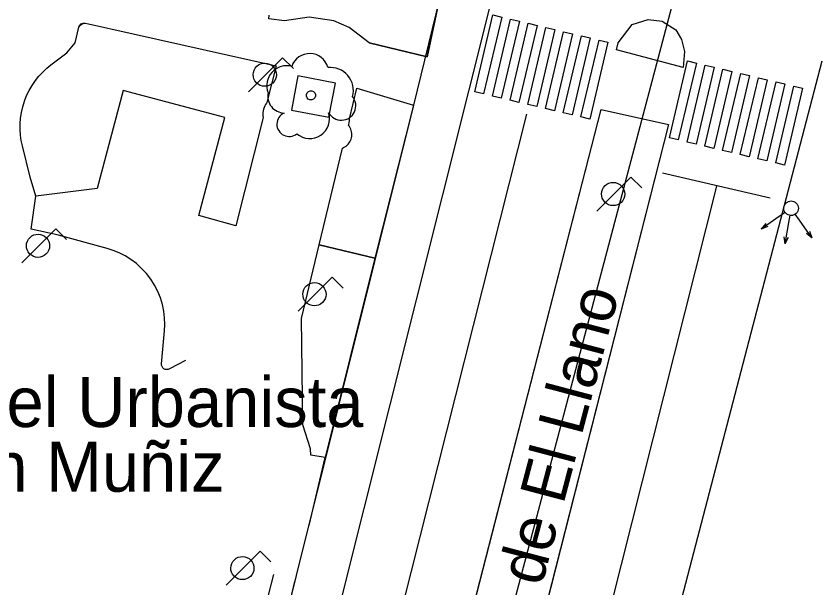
# Model space of a CAD drawing. Extents: x 282771 to 285132, y 4823109 to 4825496.
# Drawn here: x 284943.49 to 284987.73, y 4823327.7 to 4823359.15 of the extents above; entities that cross this region are included whole.
import ezdxf

# ---------------------------------------------------------------- set-up
doc = ezdxf.new("R2010")
doc.units = 0
for name, color, linetype in [('ACERA-BORDILLO', 7, 'Continuous'), ('ACERA-INTERIOR', 7, 'Continuous'), ('ARBOL', 7, 'Continuous'), ('BORDILLO', 7, 'Continuous'), ('CALLE-EJE', 7, 'Continuous'), ('CALLE-TEXTO', 7, 'Continuous'), ('FAROLA', 7, 'Continuous'), ('PARQUE-JARDIN-AREA', 7, 'Continuous'), ('PARQUE-JARDIN-TEXTO', 7, 'Continuous'), ('PASO-PEATONES', 7, 'Continuous'), ('SEMAFORO', 7, 'Continuous'), ('SENAL-VIARIA', 7, 'Continuous'), ('ZONA-VERDE', 7, 'Continuous')]:
    doc.layers.add(name, color=color, linetype=linetype)

msp = doc.modelspace()

# ---------------------------------------------------------------- linework, layer by layer
at = {"layer": 'ACERA-BORDILLO'}
for points in [[(284969.812, 4823360.811), (284955.393, 4823303.262)], [(284987.792, 4823356.671), (284972.681, 4823298.797), (284972.559, 4823296.899), (284972.793, 4823295.9), (284973.238, 4823294.95), (284973.871, 4823294.114), (284974.646, 4823293.441), (284976.382, 4823292.665), (284982.142, 4823291.321)]]:
    msp.add_lwpolyline(points, dxfattribs=at)
at = {"layer": 'ACERA-INTERIOR'}
for p, q in [((284959.602, 4823331.131), (284960.482, 4823334.871)), ((284957.642, 4823328.431), (284957.032, 4823326.101)), ((284958.262, 4823325.811), (284958.822, 4823328.051))]:
    msp.add_line(p, q, dxfattribs=at)
for points in [[(284962.892, 4823357.671), (284966.092, 4823356.911), (284966.772, 4823360.121), (284964.112, 4823362.951), (284962.772, 4823361.593), (284962.399, 4823361.258), (284961.981, 4823360.962), (284961.523, 4823360.714), (284961.035, 4823360.523), (284960.528, 4823360.392), (284960.012, 4823360.325), (284959.5, 4823360.319), (284959.001, 4823360.373), (284957.582, 4823360.611)], [(284952.802, 4823340.211), (284951.926, 4823339.739), (284951.852, 4823339.711), (284951.771, 4823339.704), (284951.69, 4823339.718), (284951.619, 4823339.753), (284951.559, 4823339.805), (284951.514, 4823339.873), (284951.489, 4823339.951), (284951.485, 4823340.03), (284951.646, 4823341.842), (284951.663, 4823342.191), (284951.651, 4823342.549), (284951.607, 4823342.914), (284951.531, 4823343.28), (284951.421, 4823343.645), (284951.278, 4823344.002), (284951.101, 4823344.348), (284950.893, 4823344.677), (284950.657, 4823344.987), (284950.394, 4823345.273), (284950.109, 4823345.531), (284949.806, 4823345.761), (284949.489, 4823345.96), (284949.162, 4823346.128), (284948.83, 4823346.264), (284948.497, 4823346.37), (284945.752, 4823347.121), (284944.312, 4823347.431), (284944.582, 4823349.251), (284944.262, 4823350.291), (284943.836, 4823352.004), (284943.774, 4823352.296), (284943.732, 4823352.597), (284943.711, 4823352.906), (284943.712, 4823353.219), (284943.737, 4823353.535), (284943.785, 4823353.85), (284943.857, 4823354.163), (284943.953, 4823354.471), (284944.071, 4823354.771), (284944.211, 4823355.06), (284944.371, 4823355.336), (284944.55, 4823355.598), (284944.745, 4823355.843), (284944.955, 4823356.07), (284945.176, 4823356.278), (284945.408, 4823356.467), (284946.282, 4823357.131), (284946.732, 4823357.681), (284946.941, 4823358.536), (284946.987, 4823358.637), (284947.074, 4823358.719), (284947.187, 4823358.761), (284947.298, 4823358.757), (284957.782, 4823356.401)], [(284958.982, 4823355.861), (284958.622, 4823353.981), (284960.682, 4823353.581), (284961.042, 4823355.461), (284958.982, 4823355.861)], [(284962.222, 4823355.191), (284965.332, 4823354.251), (284963.212, 4823345.841)]]:
    msp.add_lwpolyline(points, dxfattribs=at)
at = {"layer": 'ARBOL'}
for centre, major_axis, start_param, end_param in [((284959.629, 4823356.048), (0.592, 0.853), 5.592533, 8.136212), ((284958.369, 4823355.318), (0.626, 0.901), 0.352872, 2.536702), ((284960.759, 4823355.048), (0.726, 1.045), 5.058296, 6.991536), ((284958.259, 4823354.748), (-0.534, -0.768), 5.120538, 6.857724), ((284961.369, 4823354.218), (-0.455, -0.654), 5.825014, 9.141638), ((284958.499, 4823353.198), (-0.383, -0.552), 4.163011, 7.579245), ((284959.639, 4823353.498), (-0.619, -0.892), 6.173941, 8.774018)]:
    msp.add_ellipse(centre, major_axis=major_axis, ratio=0.999979, start_param=start_param, end_param=end_param, dxfattribs=at)
msp.add_ellipse((284959.699, 4823354.788), major_axis=(0.145, 0.209), ratio=0.999979, dxfattribs=at)
at = {"layer": 'BORDILLO'}
for points in [[(284976.592, 4823357.671), (284977.352, 4823358.681), (284978.242, 4823358.951), (284979.002, 4823358.861), (284979.762, 4823358.391), (284980.072, 4823357.851), (284980.242, 4823357.201), (284980.152, 4823356.321), (284976.495, 4823357.291), (284976.592, 4823357.671)], [(284979.352, 4823353.181), (284967.227, 4823305.549), (284963.473, 4823306.59), (284975.652, 4823354.011), (284979.352, 4823353.181)]]:
    msp.add_lwpolyline(points, dxfattribs=at)
at = {"layer": 'CALLE-EJE'}
msp.add_lwpolyline([(284961.257, 4823290.549), (284980.922, 4823364.941)], dxfattribs=at)
at = {"layer": 'FAROLA'}
for p, q in [((284958.142, 4823356.851), (284957.202, 4823355.921)), ((284958.732, 4823356.261), (284958.142, 4823356.851)), ((284957.202, 4823355.921), (284956.272, 4823354.981)), ((284977.292, 4823350.291), (284976.352, 4823349.361)), ((284977.882, 4823349.701), (284977.292, 4823350.291)), ((284976.352, 4823349.361), (284975.422, 4823348.421)), ((284945.676, 4823347.444), (284944.736, 4823346.514)), ((284946.266, 4823346.854), (284945.676, 4823347.444)), ((284944.736, 4823346.514), (284943.806, 4823345.574)), ((284960.872, 4823344.781), (284959.932, 4823343.851)), ((284961.462, 4823344.191), (284960.872, 4823344.781)), ((284959.932, 4823343.851), (284959.002, 4823342.911)), ((284956.912, 4823329.721), (284955.972, 4823328.791)), ((284957.502, 4823329.131), (284956.912, 4823329.721)), ((284955.972, 4823328.791), (284955.042, 4823327.851))]:
    msp.add_line(p, q, dxfattribs=at)
for centre, major_axis in [((284957.162, 4823355.921), (0.364, 0.524)), ((284976.312, 4823349.361), (0.364, 0.524)), ((284944.696, 4823346.514), (0.364, 0.523)), ((284959.892, 4823343.851), (0.364, 0.523)), ((284955.932, 4823328.791), (0.364, 0.523))]:
    msp.add_ellipse(centre, major_axis=major_axis, ratio=0.999979, dxfattribs=at)
at = {"layer": 'PARQUE-JARDIN-AREA'}
msp.add_lwpolyline([(284920.672, 4823316.64), (284931.692, 4823360.451), (284947.202, 4823370.001), (284951.385, 4823373.024), (284953.275, 4823373.588), (284954.574, 4823373.66), (284956.378, 4823373.335), (284959.397, 4823369.34), (284961.954, 4823365.115), (284964.112, 4823362.951), (284966.772, 4823360.121), (284965.332, 4823354.251), (284954.592, 4823311.191), (284951.482, 4823309.511), (284946.692, 4823307.101), (284943.952, 4823306.2), (284930.062, 4823310.57), (284921.892, 4823312.93)], close=True, dxfattribs=at)
at = {"layer": 'PASO-PEATONES'}
for points in [[(284968.702, 4823354.977), (284969.698, 4823359.208), (284970.184, 4823359.093), (284969.189, 4823354.862)], [(284969.675, 4823354.747), (284970.671, 4823358.978), (284971.157, 4823358.863), (284970.162, 4823354.632)], [(284970.648, 4823354.517), (284971.644, 4823358.748), (284972.131, 4823358.633), (284971.135, 4823354.402)], [(284971.622, 4823354.287), (284972.617, 4823358.518), (284973.104, 4823358.403), (284972.108, 4823354.172)], [(284972.595, 4823354.057), (284973.59, 4823358.288), (284974.077, 4823358.173), (284973.081, 4823353.942)], [(284973.568, 4823353.827), (284974.564, 4823358.058), (284975.05, 4823357.943), (284974.054, 4823353.712)], [(284974.541, 4823353.597), (284975.537, 4823357.828), (284976.023, 4823357.713), (284975.028, 4823353.482)], [(284979.407, 4823352.447), (284980.403, 4823356.678), (284980.889, 4823356.563), (284979.894, 4823352.332)], [(284980.38, 4823352.217), (284981.376, 4823356.448), (284981.862, 4823356.333), (284980.867, 4823352.102)], [(284981.353, 4823351.987), (284982.349, 4823356.218), (284982.836, 4823356.103), (284981.84, 4823351.872)], [(284982.327, 4823351.757), (284983.322, 4823355.988), (284983.809, 4823355.873), (284982.813, 4823351.642)], [(284983.3, 4823351.527), (284984.295, 4823355.758), (284984.782, 4823355.643), (284983.786, 4823351.412)], [(284984.273, 4823351.297), (284985.269, 4823355.528), (284985.755, 4823355.413), (284984.76, 4823351.182)], [(284985.246, 4823351.067), (284986.242, 4823355.298), (284986.728, 4823355.183), (284985.733, 4823350.952)]]:
    msp.add_lwpolyline(points, close=True, dxfattribs=at)
at = {"layer": 'SEMAFORO'}
for p, q in [((284985.765, 4823348.351), (284985.438, 4823348.121)), ((284986.024, 4823348.191), (284985.956, 4823347.801)), ((284986.552, 4823347.927), (284986.322, 4823348.254)), ((284985.438, 4823348.121), (284984.456, 4823347.432)), ((284985.956, 4823347.801), (284985.749, 4823346.617)), ((284987.242, 4823346.945), (284986.552, 4823347.927)), ((284984.709, 4823347.732), (284984.456, 4823347.432)), ((284984.824, 4823347.568), (284984.456, 4823347.432)), ((284987.105, 4823347.313), (284987.242, 4823346.945)), ((284985.703, 4823347.013), (284985.749, 4823346.617)), ((284985.926, 4823346.974), (284985.749, 4823346.617)), ((284987.242, 4823346.945), (284986.942, 4823347.198))]:
    msp.add_line(p, q, dxfattribs=at)
msp.add_ellipse((284986.092, 4823348.581), major_axis=(-0.228, -0.329), ratio=0.999979, dxfattribs=at)
at = {"layer": 'SENAL-VIARIA'}
for p, q in [((284971.54, 4823353.757), (284960.528, 4823310.085)), ((284979.031, 4823350.522), (284984.937, 4823349.154)), ((284981.998, 4823349.792), (284970.986, 4823306.121))]:
    msp.add_line(p, q, dxfattribs=at)
at = {"layer": 'ZONA-VERDE'}
for p, q in [((284966.772, 4823360.121), (284966.092, 4823356.911)), ((284957.382, 4823359.001), (284957.407, 4823359.2)), ((284958.242, 4823358.881), (284957.382, 4823359.001)), ((284959.602, 4823359.091), (284958.242, 4823358.881)), ((284960.962, 4823358.891), (284959.602, 4823359.091)), ((284961.802, 4823358.521), (284960.962, 4823358.891)), ((284977.352, 4823358.681), (284978.242, 4823358.951)), ((284978.242, 4823358.951), (284979.002, 4823358.861)), ((284979.002, 4823358.861), (284979.762, 4823358.391)), ((284946.732, 4823357.681), (284946.941, 4823358.536)), ((284946.941, 4823358.536), (284946.987, 4823358.637)), ((284946.987, 4823358.637), (284947.187, 4823358.761)), ((284947.187, 4823358.761), (284947.298, 4823358.757)), ((284947.298, 4823358.757), (284957.782, 4823356.401)), ((284962.892, 4823357.671), (284961.802, 4823358.521)), ((284976.592, 4823357.671), (284977.352, 4823358.681)), ((284979.762, 4823358.391), (284980.072, 4823357.851)), ((284946.282, 4823357.131), (284946.732, 4823357.681)), ((284966.092, 4823356.911), (284962.892, 4823357.671)), ((284976.495, 4823357.291), (284976.592, 4823357.671)), ((284980.072, 4823357.851), (284980.242, 4823357.201)), ((284945.408, 4823356.467), (284946.282, 4823357.131)), ((284980.152, 4823356.321), (284976.495, 4823357.291)), ((284980.242, 4823357.201), (284980.152, 4823356.321)), ((284944.955, 4823356.07), (284945.176, 4823356.278)), ((284945.176, 4823356.278), (284945.408, 4823356.467)), ((284957.782, 4823356.401), (284957.277, 4823354.392)), ((284944.55, 4823355.597), (284944.745, 4823355.843)), ((284944.745, 4823355.843), (284944.955, 4823356.07)), ((284944.211, 4823355.06), (284944.371, 4823355.336)), ((284944.371, 4823355.336), (284944.55, 4823355.597)), ((284944.071, 4823354.771), (284944.211, 4823355.06)), ((284949.372, 4823355.051), (284947.942, 4823349.661)), ((284954.962, 4823353.561), (284949.372, 4823355.051)), ((284961.814, 4823353.491), (284962.222, 4823355.191)), ((284962.222, 4823355.191), (284965.332, 4823354.251)), ((284943.857, 4823354.163), (284943.953, 4823354.471)), ((284943.953, 4823354.471), (284944.071, 4823354.771)), ((284957.277, 4823354.392), (284957.257, 4823354.364)), ((284943.785, 4823353.85), (284943.857, 4823354.163)), ((284957.075, 4823353.936), (284957.061, 4823353.843)), ((284957.096, 4823354.027), (284957.075, 4823353.936)), ((284957.125, 4823354.116), (284957.096, 4823354.027)), ((284957.162, 4823354.202), (284957.125, 4823354.116)), ((284957.206, 4823354.285), (284957.162, 4823354.202)), ((284957.257, 4823354.364), (284957.206, 4823354.285)), ((284965.332, 4823354.251), (284963.212, 4823345.841)), ((284963.473, 4823306.59), (284975.652, 4823354.011)), ((284975.652, 4823354.011), (284979.353, 4823353.181)), ((284943.712, 4823353.219), (284943.737, 4823353.535)), ((284943.737, 4823353.535), (284943.785, 4823353.85)), ((284953.532, 4823348.171), (284954.962, 4823353.561)), ((284957.068, 4823353.563), (284955.572, 4823347.616)), ((284957.061, 4823353.843), (284957.056, 4823353.75)), ((284957.056, 4823353.75), (284957.058, 4823353.656)), ((284957.058, 4823353.656), (284957.068, 4823353.563)), ((284961.813, 4823353.39), (284961.814, 4823353.491)), ((284943.711, 4823352.906), (284943.712, 4823353.219)), ((284961.771, 4823353.133), (284961.786, 4823353.191)), ((284961.819, 4823353.068), (284961.771, 4823353.133)), ((284961.786, 4823353.191), (284961.803, 4823353.29)), ((284961.803, 4823353.29), (284961.813, 4823353.39)), ((284961.859, 4823352.999), (284961.819, 4823353.068)), ((284979.353, 4823353.181), (284967.227, 4823305.549)), ((284943.732, 4823352.597), (284943.711, 4823352.906)), ((284961.892, 4823352.927), (284961.859, 4823352.999)), ((284961.918, 4823352.851), (284961.892, 4823352.927)), ((284961.936, 4823352.773), (284961.918, 4823352.851)), ((284961.947, 4823352.694), (284961.936, 4823352.773)), ((284961.943, 4823352.535), (284961.949, 4823352.614)), ((284961.949, 4823352.614), (284961.947, 4823352.694)), ((284943.774, 4823352.296), (284943.732, 4823352.597)), ((284943.836, 4823352.004), (284943.774, 4823352.296)), ((284961.75, 4823352.104), (284961.8, 4823352.167)), ((284961.8, 4823352.167), (284961.843, 4823352.234)), ((284961.843, 4823352.234), (284961.879, 4823352.305)), ((284961.879, 4823352.305), (284961.908, 4823352.379)), ((284961.908, 4823352.379), (284961.93, 4823352.456)), ((284961.93, 4823352.456), (284961.943, 4823352.535)), ((284944.262, 4823350.291), (284943.836, 4823352.004)), ((284960.154, 4823346.571), (284961.429, 4823351.884)), ((284961.429, 4823351.884), (284961.497, 4823351.913)), ((284961.497, 4823351.913), (284961.567, 4823351.951)), ((284961.567, 4823351.951), (284961.633, 4823351.996)), ((284961.633, 4823351.996), (284961.694, 4823352.047)), ((284961.694, 4823352.047), (284961.75, 4823352.104)), ((284944.582, 4823349.251), (284944.262, 4823350.291)), ((284947.942, 4823349.661), (284944.582, 4823349.251)), ((284955.572, 4823347.616), (284953.532, 4823348.171)), ((284959.182, 4823342.521), (284960.154, 4823346.571)), ((284960.154, 4823346.571), (284963.212, 4823345.841)), ((284963.212, 4823345.841), (284960.154, 4823346.571)), ((284963.212, 4823345.841), (284960.482, 4823334.871)), ((284959.252, 4823336.671), (284959.182, 4823342.521)), ((284959.682, 4823335.341), (284959.252, 4823336.671)), ((284959.697, 4823334.991), (284959.682, 4823335.341)), ((284960.482, 4823334.871), (284959.697, 4823334.991))]:
    msp.add_line(p, q, dxfattribs=at)

# ---------------------------------------------------------------- texts
at = {"layer": 'CALLE-TEXTO'}
msp.add_text('Avenida de El Llano', height=2.5, rotation=75.1923, dxfattribs=at).set_placement((284969.057, 4823315.165))
at = {"layer": 'PARQUE-JARDIN-TEXTO'}
for s, p in [('Jardines del Urbanista ', (284925.999, 4823336.548)), ('Agustín Muñiz', (284931.649, 4823332.991))]:
    msp.add_text(s, height=2.75, dxfattribs=at).set_placement(p)

doc.saveas('drawing.dxf')
